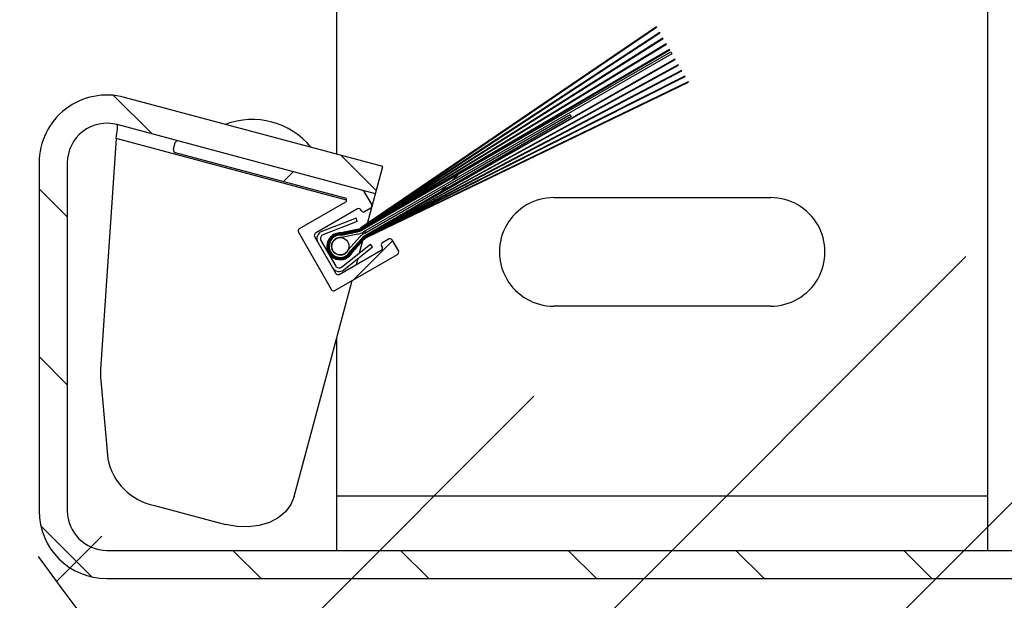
# Model space of a CAD drawing. Header units: inches. Extents: x 170 to 312, y 215 to 248.
# Tile 419 of 529: x 255.979 to 256.277, y 238.407 to 238.583. Entities that reach past the tile are written whole.
import ezdxf

# ---------------------------------------------------------------- set-up
doc = ezdxf.new("R2010")
doc.units = ezdxf.units.IN
doc.header["$LTSCALE"] = 0.25
doc.header["$MEASUREMENT"] = 0
doc.layers.add('ANNOTATIONS', color=1, linetype='Continuous')
doc.layers.add('MOTOR LH', color=7, linetype='Continuous')
doc.styles.add('ARIAL', font='arial.ttf', dxfattribs={"height": 0.09375})
doc.dimstyles.new('STANDARD$0', dxfattribs={"dimtxt": 0.09375, "dimasz": 0.09375, "dimexe": 0.03125, "dimexo": 0.046875, "dimgap": 0.09, "dimtad": 0, "dimtih": 1, "dimtoh": 1, "dimdec": 4, "dimzin": 0, "dimdsep": 46, "dimtxsty": 'ARIAL', "dimcen": 0.09, "dimadec": 0, "dimazin": 0, "dimtfac": 1, "dimtdec": 4, "dimtofl": 0, "dimtmove": 0, "dimatfit": 1, "dimfxl": 1, "dimtolj": 1, "dimtzin": 0, "dimarcsym": 0})
pattern_1 = [(45, (244.4325086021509, 235.7826082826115), (-0.02535731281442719, 0.02535731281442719), [])]

# ---------------------------------------------------------------- blocks, each defined once
blk = doc.blocks.new('*D94')
at = {"layer": 'ANNOTATIONS', "color": 0, "lineweight": -2, "transparency": 16777216}
for p, q in [((250.984471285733, 238.3869510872), (250.984501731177, 238.1244383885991)), ((255.9849279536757, 238.3875310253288), (255.9849583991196, 238.1250183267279)), ((251.0782481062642, 238.1556992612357), (252.8683898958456, 238.1559068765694)), ((255.8912047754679, 238.1562574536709), (254.1010629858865, 238.1560498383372))]:
    blk.add_line(p, q, dxfattribs=at)
at = {"layer": 'ANNOTATIONS', "color": 0, "transparency": 16777216}
for points in [[(251.0782462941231, 238.1713242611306), (251.0782499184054, 238.1400742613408), (250.9844981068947, 238.1556883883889)], [(255.8912029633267, 238.1718824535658), (255.891206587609, 238.140632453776), (255.9849547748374, 238.1562683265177)]]:
    blk.add_solid(points, dxfattribs=at)
at = {"layer": 'defpoints', "color": 0, "transparency": 16777216}
for p in [(255.9849225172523, 238.4344060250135), (250.9844658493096, 238.4338260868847), (255.9849547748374, 238.1562683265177)]:
    blk.add_point(p, dxfattribs=at)
at = {"layer": 'ANNOTATIONS', "color": 0, "transparency": 16777216, "insert": (253.4847264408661, 238.1559783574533), "char_height": 0.09375, "attachment_point": 5, "style": 'ARIAL'}
blk.add_mtext('\\A1;OPENING WIDTH', dxfattribs=at)

msp = doc.modelspace()

# ---------------------------------------------------------------- hatches: boundary and pattern name
at = {"layer": 'MOTOR LH'}
h = msp.add_hatch(dxfattribs=at)
h.set_pattern_fill('ANSI31', color=256, scale=0.2868852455, style=0)
h.set_pattern_definition(pattern_1)
edge = h.paths.add_edge_path(flags=0)
edge.add_line((256.0085348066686, 238.6142074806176), (256.0866297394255, 238.6351329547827))
edge.add_line((256.0866297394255, 238.6351329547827), (256.088838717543, 238.6268889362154))
edge.add_line((256.088838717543, 238.6268889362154), (256.0107437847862, 238.6059634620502))
edge.add_arc((256.0054348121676, 238.6257768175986), 0.02051229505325, 180, 284.99999999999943, ccw=False)
edge.add_line((255.9849225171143, 238.6257768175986), (255.9849225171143, 238.704044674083))
edge.add_arc((256.0054348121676, 238.704044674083), 0.02051229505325, 89.99999999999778, 180, ccw=False)
edge.add_line((256.0054348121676, 238.7245569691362), (256.3230167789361, 238.7245569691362))
edge.add_arc((256.3230167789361, 238.704044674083), 0.02051229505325, -7.958078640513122e-13, 89.9999999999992, ccw=False)
edge.add_line((256.3435290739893, 238.704044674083), (256.3435290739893, 238.4429432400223))
edge.add_arc((256.3230167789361, 238.4429432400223), 0.02051229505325, 270, 360, ccw=False)
edge.add_line((256.3230167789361, 238.4224309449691), (256.2897380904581, 238.4224309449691))
edge.add_line((256.2897380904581, 238.4224309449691), (256.2897380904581, 238.4309657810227))
edge.add_line((256.2897380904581, 238.4309657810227), (256.3230167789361, 238.4309657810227))
edge.add_arc((256.3230167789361, 238.4429432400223), 0.011977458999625, 270.0000000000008, 360.0000000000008)
edge.add_line((256.3349942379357, 238.4429432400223), (256.3349942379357, 238.704044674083))
edge.add_arc((256.3230167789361, 238.704044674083), 0.011977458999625, 0, 90)
edge.add_line((256.3230167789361, 238.7160221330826), (256.0054348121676, 238.7160221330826))
edge.add_arc((256.0054348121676, 238.704044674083), 0.011977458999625, 90, 180)
edge.add_line((255.993457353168, 238.704044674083), (255.993457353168, 238.6257768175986))
edge.add_arc((256.0054348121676, 238.6257768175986), 0.011977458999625, 180, 285.0000000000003)
h = msp.add_hatch(dxfattribs=at)
h.set_pattern_fill('ANSI31', color=256, scale=0.5, style=0)
h.set_pattern_definition([(45, (244.4325086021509, 235.7826082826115), (-0.04419417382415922, 0.04419417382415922), [])])
edge = h.paths.add_edge_path()
edge.add_arc((256.6225820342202, 238.8765415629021), 0.7841030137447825, 215.5586910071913, 273.3485906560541)
edge.add_line((256.4683478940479, 238.5866457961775), (256.668382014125, 238.0937772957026))
edge.add_line((256.3520639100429, 238.5394084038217), (256.4683478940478, 238.5866457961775))
h = msp.add_hatch(dxfattribs=at)
h.set_pattern_fill('ANSI31', color=256, scale=0.2868852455, style=0)
h.set_pattern_definition(pattern_1)
edge = h.paths.add_edge_path(flags=0)
edge.add_line((256.0763094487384, 238.5184344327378), (256.0810302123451, 238.5194468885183))
edge.add_arc((256.0801278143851, 238.5236544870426), 0.004303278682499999, 282.1047777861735, 300.0000000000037)
edge.add_line((256.0822794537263, 238.519927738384), (256.1715974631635, 238.5807413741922))
edge.add_line((256.1715974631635, 238.5807413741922), (256.1716588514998, 238.5806350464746))
edge.add_line((256.1716588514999, 238.5806350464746), (256.0823153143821, 238.5198656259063))
edge.add_arc((256.0801278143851, 238.5236544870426), 0.004374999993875, 282.10477778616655, 300.0000000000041, ccw=False)
edge.add_line((256.0810452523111, 238.5193767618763), (256.076314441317, 238.5183621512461))
edge.add_arc((256.0760156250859, 238.5143651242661), 0.00400818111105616, 85.72454245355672, 334.2754575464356)
edge.add_line((256.0796265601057, 238.5126253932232), (256.0828706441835, 238.5162150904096))
edge.add_arc((256.0861165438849, 238.5132817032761), 0.004374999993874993, 119.9999999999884, 137.8952222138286, ccw=False)
edge.add_line((256.083929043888, 238.5170705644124), (256.1812286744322, 238.5640596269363))
edge.add_line((256.1812286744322, 238.5640596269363), (256.1812900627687, 238.5639532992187))
edge.add_line((256.1812900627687, 238.5639532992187), (256.0839649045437, 238.5170084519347))
edge.add_arc((256.0861165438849, 238.5132817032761), 0.004303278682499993, 120.0000000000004, 137.8952222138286)
edge.add_line((256.082923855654, 238.5161670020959), (256.0796866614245, 238.5125849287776))
edge.add_arc((256.0760156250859, 238.5143651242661), 0.004079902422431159, 85.87013613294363, 334.1298638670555, ccw=False)
h = msp.add_hatch(dxfattribs=at)
h.set_pattern_fill('ANSI31', color=256, scale=0.2868852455, style=0)
h.set_pattern_definition(pattern_1)
edge = h.paths.add_edge_path(flags=0)
edge.add_line((256.0763193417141, 238.5182898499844), (256.0810602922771, 238.5193066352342))
edge.add_arc((256.0801278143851, 238.5236544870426), 0.00444672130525, 282.1047777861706, 300.0000000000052)
edge.add_line((256.0823511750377, 238.5198035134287), (256.1726062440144, 238.5789941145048))
edge.add_line((256.1726062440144, 238.5789941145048), (256.1726672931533, 238.5788883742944))
edge.add_line((256.1726672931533, 238.5788883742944), (256.0823870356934, 238.5197414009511))
edge.add_arc((256.0801278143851, 238.5236544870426), 0.004518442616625, 282.1047777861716, 300.0000000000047, ccw=False)
edge.add_line((256.0810753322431, 238.5192365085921), (256.0763241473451, 238.5182175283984))
edge.add_arc((256.0760156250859, 238.5143651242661), 0.003864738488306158, 85.42120303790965, 334.5787969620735)
edge.add_line((256.0795061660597, 238.512706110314), (256.0827642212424, 238.5163112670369))
edge.add_arc((256.0861165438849, 238.5132817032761), 0.004518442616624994, 120.0000000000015, 137.8952222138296, ccw=False)
edge.add_line((256.0838573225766, 238.5171947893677), (256.1802202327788, 238.5658062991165))
edge.add_line((256.1802202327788, 238.5658062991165), (256.1802812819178, 238.5657005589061))
edge.add_line((256.1802812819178, 238.5657005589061), (256.0838931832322, 238.51713267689))
edge.add_arc((256.0861165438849, 238.5132817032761), 0.004446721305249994, 120.000000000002, 137.8952222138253)
edge.add_line((256.0828174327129, 238.5162631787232), (256.0795663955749, 238.5126657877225))
edge.add_arc((256.0760156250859, 238.5143651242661), 0.003936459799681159, 85.57495993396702, 334.4250400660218, ccw=False)
h = msp.add_hatch(dxfattribs=at)
h.set_pattern_fill('ANSI31', color=256, scale=0.2868852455, style=0)
h.set_pattern_definition(pattern_1)
edge = h.paths.add_edge_path(flags=0)
edge.add_line((256.0763288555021, 238.5181451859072), (256.0810903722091, 238.5191663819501))
edge.add_arc((256.0801278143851, 238.5236544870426), 0.004590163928, 282.1047777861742, 300.0000000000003)
edge.add_line((256.082422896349, 238.5196792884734), (256.1736061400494, 238.5772622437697))
edge.add_line((256.1736061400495, 238.5772622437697), (256.1736669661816, 238.5771568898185))
edge.add_line((256.1736669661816, 238.5771568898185), (256.0824587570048, 238.5196171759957))
edge.add_arc((256.0801278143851, 238.5236544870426), 0.004661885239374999, 282.10477778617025, 300.00000000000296, ccw=False)
edge.add_line((256.0811054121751, 238.519096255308), (256.0763334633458, 238.518072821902))
edge.add_arc((256.0760156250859, 238.5143651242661), 0.00372129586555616, 85.10036134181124, 334.8996386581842)
edge.add_line((256.0793855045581, 238.5127865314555), (256.0826577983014, 238.5164074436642))
edge.add_arc((256.0861165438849, 238.5132817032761), 0.004661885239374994, 119.9999999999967, 137.8952222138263, ccw=False)
edge.add_line((256.0837856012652, 238.5173190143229), (256.1792205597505, 238.5675377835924))
edge.add_line((256.1792205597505, 238.5675377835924), (256.1792813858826, 238.5674324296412))
edge.add_line((256.1792813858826, 238.5674324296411), (256.0838214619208, 238.5172569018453))
edge.add_arc((256.0861165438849, 238.5132817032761), 0.004590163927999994, 119.9999999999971, 137.8952222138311)
edge.add_line((256.0827110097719, 238.5163593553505), (256.0794458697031, 238.5127463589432))
edge.add_arc((256.0760156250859, 238.5143651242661), 0.003793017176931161, 85.26307391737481, 334.73692608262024, ccw=False)
h = msp.add_hatch(dxfattribs=at)
h.set_pattern_fill('ANSI31', color=256, scale=0.2868852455, style=0)
h.set_pattern_definition(pattern_1)
edge = h.paths.add_edge_path(flags=0)
edge.add_line((256.0763379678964, 238.5180004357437), (256.081120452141, 238.5190261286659))
edge.add_arc((256.0801278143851, 238.5236544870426), 0.00473360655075, 282.1047777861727, 299.9999999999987)
edge.add_line((256.0824946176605, 238.5195550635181), (256.1746005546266, 238.5755398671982))
edge.add_line((256.1746005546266, 238.5755398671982), (256.1746604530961, 238.5754361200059))
edge.add_line((256.1746604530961, 238.5754361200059), (256.0825304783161, 238.5194929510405))
edge.add_arc((256.0801278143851, 238.5236544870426), 0.004805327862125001, 282.10477778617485, 300.00000000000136, ccw=False)
edge.add_line((256.081135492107, 238.5189560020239), (256.0763423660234, 238.5179280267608))
edge.add_arc((256.0760156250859, 238.5143651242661), 0.003577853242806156, 84.76026673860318, 335.2397332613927)
edge.add_line((256.0792645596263, 238.5128666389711), (256.0825513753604, 238.5165036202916))
edge.add_arc((256.0861165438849, 238.5132817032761), 0.004805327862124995, 119.99999999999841, 137.8952222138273, ccw=False)
edge.add_line((256.0837138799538, 238.5174432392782), (256.1782270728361, 238.5692585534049))
edge.add_line((256.1782270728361, 238.5692585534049), (256.1782869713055, 238.5691548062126))
edge.add_line((256.1782869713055, 238.5691548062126), (256.0837497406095, 238.5173811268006))
edge.add_arc((256.0861165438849, 238.5132817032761), 0.004733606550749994, 119.9999999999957, 137.895222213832)
edge.add_line((256.0826045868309, 238.5164555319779), (256.0793250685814, 238.5128266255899))
edge.add_arc((256.0760156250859, 238.5143651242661), 0.003649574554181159, 84.93283951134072, 335.06716048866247, ccw=False)
h = msp.add_hatch(dxfattribs=at)
h.set_pattern_fill('ANSI31', color=256, scale=0.2868852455, style=0)
h.set_pattern_definition(pattern_1)
edge = h.paths.add_edge_path(flags=0)
edge.add_line((256.0791433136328, 238.512946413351), (256.0824449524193, 238.5165997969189))
edge.add_arc((256.0861165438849, 238.5132817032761), 0.004948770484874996, 119.99999999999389, 137.8952222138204, ccw=False)
edge.add_line((256.0836421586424, 238.5175674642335), (256.1772371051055, 238.570973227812))
edge.add_line((256.1772371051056, 238.570973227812), (256.1772976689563, 238.5708683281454))
edge.add_line((256.1772976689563, 238.5708683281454), (256.0836780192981, 238.5175053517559))
edge.add_arc((256.0861165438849, 238.5132817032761), 0.004877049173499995, 119.9999999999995, 137.8952222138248)
edge.add_line((256.0824981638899, 238.5165517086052), (256.0792039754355, 238.5129065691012))
edge.add_arc((256.0760156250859, 238.5143651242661), 0.00350613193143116, 84.58238398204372, 335.41761601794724, ccw=False)
edge.add_line((256.076346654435, 238.5178555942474), (256.081150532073, 238.5188858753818))
edge.add_arc((256.0801278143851, 238.5236544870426), 0.0048770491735, 282.1047777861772, 300.0000000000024)
edge.add_line((256.0825663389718, 238.5194308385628), (256.1755898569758, 238.5738263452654))
edge.add_line((256.1755898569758, 238.5738263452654), (256.1756504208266, 238.5737214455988))
edge.add_line((256.1756504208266, 238.5737214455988), (256.0826021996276, 238.5193687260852))
edge.add_arc((256.0801278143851, 238.5236544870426), 0.004948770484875, 282.104777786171, 299.9999999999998, ccw=False)
edge.add_line((256.081165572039, 238.5188157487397), (256.0763508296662, 238.5177831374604))
edge.add_arc((256.0760156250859, 238.5143651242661), 0.003434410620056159, 84.39891320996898, 335.6010867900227)
h = msp.add_hatch(dxfattribs=at)
h.set_pattern_fill('ANSI31', color=256, scale=0.2868852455, style=0)
h.set_pattern_definition(pattern_1)
edge = h.paths.add_edge_path(flags=0)
edge.add_line((256.1763182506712, 238.5725647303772), (256.0829966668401, 238.5186854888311))
edge.add_arc((256.0801278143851, 238.5236544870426), 0.00573770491, 282.1047777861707, 300.0000000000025, ccw=False)
edge.add_line((256.081331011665, 238.5180443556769), (256.0763880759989, 238.5169842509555))
edge.add_arc((256.0760156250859, 238.5143651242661), 0.002645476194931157, 81.90656155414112, 338.0934384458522)
edge.add_line((256.0784700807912, 238.5133781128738), (256.0818596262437, 238.5171287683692))
edge.add_arc((256.0861165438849, 238.5132817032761), 0.005737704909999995, 119.9999999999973, 137.8952222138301, ccw=False)
edge.add_line((256.0832476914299, 238.5182507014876), (256.1455130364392, 238.5541996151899))
edge.add_line((256.1455130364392, 238.5541996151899), (256.1458716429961, 238.5535784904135))
edge.add_line((256.1458716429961, 238.5535784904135), (256.0836062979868, 238.5176295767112))
edge.add_arc((256.0861165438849, 238.5132817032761), 0.005020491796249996, 119.999999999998, 137.8952222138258)
edge.add_line((256.0823917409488, 238.5166478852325), (256.0790825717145, 238.5129861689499))
edge.add_arc((256.0760156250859, 238.5143651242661), 0.003362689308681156, 84.20955557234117, 335.7904444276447, ccw=False)
edge.add_line((256.0763548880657, 238.5177106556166), (256.081180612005, 238.5187456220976))
edge.add_arc((256.0801278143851, 238.5236544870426), 0.00502049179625, 282.1047777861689, 300.0000000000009)
edge.add_line((256.0826380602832, 238.5193066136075), (256.1759596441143, 238.5731858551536))
edge.add_line((256.1759596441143, 238.5731858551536), (256.1763182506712, 238.5725647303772))
h = msp.add_hatch(dxfattribs=at)
h.set_pattern_fill('ANSI31', color=256, scale=0.2868852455, angle=90.0000000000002, style=0)
h.set_pattern_definition([(135.0000000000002, (244.4325086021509, 235.7826082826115), (-0.0253573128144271, -0.02535731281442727), [])])
edge = h.paths.add_edge_path(flags=0)
edge.add_line((256.0866297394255, 238.5302156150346), (256.0085348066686, 238.5511410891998))
edge.add_arc((256.0054348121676, 238.5395717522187), 0.011977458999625, 74.99999999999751, 180)
edge.add_line((255.993457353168, 238.5395717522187), (255.993457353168, 238.4344084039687))
edge.add_arc((256.0054348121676, 238.4344084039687), 0.011977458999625, 180, 270.0000000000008)
edge.add_line((256.0054348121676, 238.4224309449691), (256.3315516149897, 238.4224309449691))
edge.add_arc((256.3315516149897, 238.4344084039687), 0.011977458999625, 270.0000000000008, 360.0000000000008)
edge.add_line((256.3435290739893, 238.4344084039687), (256.3435290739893, 238.5394084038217))
edge.add_line((256.3435290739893, 238.5394084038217), (256.3520639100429, 238.5394084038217))
edge.add_line((256.3520639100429, 238.5394084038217), (256.3520639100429, 238.4344084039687))
edge.add_arc((256.3315516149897, 238.4344084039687), 0.02051229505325, 270, 360, ccw=False)
edge.add_line((256.3315516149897, 238.4138961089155), (256.0054348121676, 238.4138961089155))
edge.add_arc((256.0054348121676, 238.4344084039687), 0.02051229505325, 180, 270, ccw=False)
edge.add_line((255.9849225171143, 238.4344084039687), (255.9849225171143, 238.5395717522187))
edge.add_arc((256.0054348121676, 238.5395717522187), 0.02051229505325, 74.99999999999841, 180, ccw=False)
edge.add_line((256.0107437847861, 238.5593851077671), (256.088838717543, 238.5384596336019))
edge.add_line((256.088838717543, 238.5384596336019), (256.0866297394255, 238.5302156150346))
h = msp.add_hatch(dxfattribs=at)
h.set_pattern_fill('ANSI38', color=256, scale=0.2868852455, angle=90.0000000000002, style=0)
h.set_pattern_definition([(135.0000000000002, (244.4325086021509, 235.7826082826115), (-0.0253573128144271, -0.02535731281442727), []), (225.0000000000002, (244.4325086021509, 235.7826082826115), (-0.02535731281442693, -0.07607193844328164), [0.08965163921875, -0.05379098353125])])
edge = h.paths.add_edge_path(flags=0)
edge.add_arc((256.0825528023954, 238.5305655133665), 0.00071721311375, 30.000000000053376, 75.00000000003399, ccw=False)
edge.add_line((256.0831739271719, 238.5309241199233), (256.0855154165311, 238.5268685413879))
edge.add_arc((256.0848942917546, 238.526509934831), 0.00071721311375, -59.999999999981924, 29.999999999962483, ccw=False)
edge.add_line((256.0852528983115, 238.5258888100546), (256.0833895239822, 238.524812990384))
edge.add_arc((256.0830309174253, 238.5254341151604), 0.00071721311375, 210.000000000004, 300.00000000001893, ccw=False)
edge.add_line((256.0824097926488, 238.5250755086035), (256.0822304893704, 238.5253860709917))
edge.add_arc((256.081609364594, 238.5250274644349), 0.00071721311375, 29.99999999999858, 119.9999999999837)
edge.add_line((256.0812507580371, 238.5256485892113), (256.0685177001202, 238.5182971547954))
edge.add_arc((256.0688763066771, 238.5176760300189), 0.00071721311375, 119.9999999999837, 209.9999999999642)
edge.add_line((256.0682551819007, 238.5173174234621), (256.0747100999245, 238.5061371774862))
edge.add_arc((256.0753312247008, 238.5064957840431), 0.00071721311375, 210.0000000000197, 299.9999999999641)
edge.add_line((256.0756898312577, 238.5058746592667), (256.0884228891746, 238.5132260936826))
edge.add_arc((256.0880642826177, 238.513847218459), 0.00071721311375, 299.9999999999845, 389.9999999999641)
edge.add_line((256.0886854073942, 238.5142058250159), (256.0885061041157, 238.5145163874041))
edge.add_arc((256.0891272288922, 238.514874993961), 0.00071721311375, 119.99999999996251, 210.0000000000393, ccw=False)
edge.add_line((256.0887686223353, 238.5154961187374), (256.0906319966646, 238.5165719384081))
edge.add_arc((256.0909906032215, 238.5159508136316), 0.00071721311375, 29.99999999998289, 119.99999999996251, ccw=False)
edge.add_line((256.0916117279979, 238.5163094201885), (256.0935840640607, 238.5128932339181))
edge.add_arc((256.0929629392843, 238.5125346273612), 0.00071721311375, -59.999999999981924, 29.999999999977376, ccw=False)
edge.add_line((256.0933215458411, 238.5119135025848), (256.0743772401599, 238.5009760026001))
edge.add_arc((256.074018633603, 238.5015971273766), 0.00071721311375, 210.0000000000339, 299.9999999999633, ccw=False)
edge.add_line((256.0733975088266, 238.5012385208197), (256.0633565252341, 238.5186300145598))
edge.add_arc((256.0639776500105, 238.5189886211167), 0.00071721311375, 120.00000000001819, 209.9999999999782, ccw=False)
edge.add_line((256.0636190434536, 238.5196097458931), (256.0775684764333, 238.527663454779))
edge.add_arc((256.0772098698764, 238.5282845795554), 0.00071721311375, 299.9999999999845, 435.0000000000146)
edge.add_line((256.0773954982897, 238.528977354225), (256.0260635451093, 238.5427317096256))
edge.add_arc((256.0262491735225, 238.5434244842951), 0.00071721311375, 164.9999999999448, 255.0000000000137, ccw=False)
edge.add_line((256.0255563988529, 238.5436101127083), (256.0261132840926, 238.5456884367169))
edge.add_arc((256.0268060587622, 238.5455028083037), 0.00071721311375, 74.99999999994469, 165.0000000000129, ccw=False)
edge.add_line((256.0269916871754, 238.5461955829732), (256.0827384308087, 238.531258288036))

# ---------------------------------------------------------------- linework, layer by layer
for p, q in [((256.2718077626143, 238.4224309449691), (256.2718077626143, 238.6980918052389)), ((256.0749327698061, 238.5421857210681), (256.0749327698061, 238.6231628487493)), ((256.1715974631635, 238.5807413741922), (256.0822794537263, 238.519927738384)), ((256.082315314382, 238.5198656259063), (256.1716588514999, 238.5806350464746)), ((256.1715974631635, 238.5807413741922), (256.1716588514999, 238.5806350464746)), ((256.1726062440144, 238.5789941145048), (256.0823511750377, 238.5198035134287)), ((256.0823870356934, 238.519741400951), (256.1726672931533, 238.5788883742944)), ((256.1736061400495, 238.5772622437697), (256.082422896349, 238.5196792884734)), ((256.0824587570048, 238.5196171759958), (256.1736669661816, 238.5771568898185)), ((256.1726062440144, 238.5789941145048), (256.1726672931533, 238.5788883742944)), ((256.1736061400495, 238.5772622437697), (256.1736669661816, 238.5771568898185)), ((256.1746005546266, 238.5755398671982), (256.0824946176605, 238.5195550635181)), ((256.0825304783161, 238.5194929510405), (256.1746604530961, 238.5754361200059)), ((256.1746005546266, 238.5755398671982), (256.1746604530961, 238.5754361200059)), ((256.1755898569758, 238.5738263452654), (256.0825663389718, 238.5194308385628)), ((256.0826021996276, 238.5193687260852), (256.1756504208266, 238.5737214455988)), ((256.0826380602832, 238.5193066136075), (256.1759596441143, 238.5731858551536)), ((256.1763182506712, 238.5725647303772), (256.0829966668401, 238.5186854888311)), ((256.1755898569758, 238.5738263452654), (256.1756504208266, 238.5737214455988)), ((256.1759596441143, 238.5731858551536), (256.1763182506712, 238.5725647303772)), ((256.1772371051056, 238.570973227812), (256.0836421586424, 238.5175674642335)), ((256.0836780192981, 238.5175053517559), (256.1772976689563, 238.5708683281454)), ((256.1782270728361, 238.5692585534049), (256.0837138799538, 238.5174432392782)), ((256.0837497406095, 238.5173811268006), (256.1782869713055, 238.5691548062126)), ((256.1772371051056, 238.570973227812), (256.1772976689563, 238.5708683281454)), ((256.1782270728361, 238.5692585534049), (256.1782869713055, 238.5691548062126)), ((256.1792205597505, 238.5675377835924), (256.0837856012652, 238.5173190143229)), ((256.0838214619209, 238.5172569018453), (256.1792813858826, 238.5674324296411)), ((256.1802202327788, 238.5658062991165), (256.0838573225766, 238.5171947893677)), ((256.0838931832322, 238.51713267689), (256.1802812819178, 238.5657005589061)), ((256.1792205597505, 238.5675377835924), (256.1792813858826, 238.5674324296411)), ((256.1802202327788, 238.5658062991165), (256.1802812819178, 238.5657005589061)), ((256.1812286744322, 238.5640596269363), (256.083929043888, 238.5170705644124)), ((256.0839649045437, 238.5170084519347), (256.1812900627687, 238.5639532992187)), ((256.1812286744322, 238.5640596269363), (256.1812900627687, 238.5639532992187)), ((256.088838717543, 238.5384596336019), (256.0107437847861, 238.5593851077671)), ((256.0832476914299, 238.5182507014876), (256.1455130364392, 238.5541996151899)), ((256.1458716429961, 238.5535784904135), (256.0836062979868, 238.5176295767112)), ((256.1455130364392, 238.5541996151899), (256.1458716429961, 238.5535784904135)), ((256.0866297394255, 238.5302156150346), (256.0085348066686, 238.5511410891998)), ((256.0082525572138, 238.546951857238), (256.0035476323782, 238.4771199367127)), ((256.077927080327, 238.5282826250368), (256.0082525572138, 238.546951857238)), ((256.0255563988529, 238.5436101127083), (256.0261132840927, 238.5456884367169)), ((256.0260635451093, 238.5427317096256), (256.0773954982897, 238.528977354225)), ((255.9849225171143, 238.5395717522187), (255.9849225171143, 238.4344084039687)), ((255.993457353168, 238.5395717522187), (255.993457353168, 238.4344084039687)), ((256.0842287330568, 238.5212549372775), (256.088838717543, 238.5384596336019)), ((256.0831739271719, 238.5309241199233), (256.0855154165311, 238.5268685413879)), ((256.0775684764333, 238.527663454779), (256.0636190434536, 238.5196097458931)), ((256.1405577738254, 238.5290715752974), (256.2061827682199, 238.5290715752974)), ((256.0812507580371, 238.5256485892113), (256.0685177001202, 238.5182971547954)), ((256.0824097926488, 238.5250755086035), (256.0822304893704, 238.5253860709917)), ((256.0852528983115, 238.5258888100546), (256.0833895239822, 238.524812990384)), ((256.0855635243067, 238.5262364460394), (256.0855579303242, 238.5262379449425)), ((256.0807737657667, 238.5228886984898), (256.0703858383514, 238.5188284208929)), ((256.0811654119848, 238.5218866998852), (256.0707774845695, 238.5178264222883)), ((256.0811654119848, 238.5218866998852), (256.0807737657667, 238.5228886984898)), ((256.0840220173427, 238.5204834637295), (256.0840606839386, 238.5206277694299)), ((256.0840883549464, 238.520731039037), (256.0841289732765, 238.5208826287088)), ((256.0841571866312, 238.5209879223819), (256.0841999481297, 238.521147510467)), ((256.0633565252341, 238.5186300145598), (256.0733975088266, 238.5012385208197)), ((256.0810302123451, 238.5194468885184), (256.0763094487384, 238.5184344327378)), ((256.076314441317, 238.5183621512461), (256.0810452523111, 238.5193767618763)), ((256.0810602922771, 238.5193066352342), (256.0763193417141, 238.5182898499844)), ((256.0763241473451, 238.5182175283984), (256.0810753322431, 238.5192365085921)), ((256.0810903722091, 238.5191663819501), (256.0763288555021, 238.5181451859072)), ((256.0763334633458, 238.518072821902), (256.0811054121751, 238.519096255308)), ((256.0811204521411, 238.5190261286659), (256.0763379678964, 238.5180004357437)), ((256.0763423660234, 238.5179280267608), (256.081135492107, 238.5189560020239)), ((256.081150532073, 238.5188858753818), (256.076346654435, 238.5178555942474)), ((256.0763508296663, 238.5177831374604), (256.081165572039, 238.5188157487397)), ((256.0763548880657, 238.5177106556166), (256.081180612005, 238.5187456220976)), ((256.081331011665, 238.5180443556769), (256.076388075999, 238.5169842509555)), ((256.0834559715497, 238.5183709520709), (256.0836397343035, 238.5190567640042)), ((256.083902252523, 238.5200364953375), (256.0839313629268, 238.5201451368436)), ((256.0839580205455, 238.5202446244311), (256.0839948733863, 238.5203821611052)), ((256.0682551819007, 238.5173174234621), (256.0747100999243, 238.5061371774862)), ((256.0701827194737, 238.5161304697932), (256.0746459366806, 238.5083999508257)), ((256.0764120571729, 238.5080670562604), (256.0851223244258, 238.5150331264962)), ((256.0784700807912, 238.5133781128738), (256.0818596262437, 238.5171287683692)), ((256.0823917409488, 238.5166478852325), (256.0790825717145, 238.5129861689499)), ((256.0824449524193, 238.5165997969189), (256.0791433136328, 238.512946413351)), ((256.0792039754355, 238.5129065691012), (256.0824981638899, 238.5165517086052)), ((256.0825513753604, 238.5165036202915), (256.0792645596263, 238.5128666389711)), ((256.0793250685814, 238.5128266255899), (256.0826045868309, 238.5164555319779)), ((256.0826577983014, 238.5164074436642), (256.0793855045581, 238.5127865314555)), ((256.0794458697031, 238.5127463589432), (256.0827110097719, 238.5163593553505)), ((256.0827642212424, 238.5163112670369), (256.0795061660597, 238.512706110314)), ((256.0795663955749, 238.5126657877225), (256.0828174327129, 238.5162631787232)), ((256.0828706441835, 238.5162150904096), (256.0796265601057, 238.5126253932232)), ((256.0796866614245, 238.5125849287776), (256.082923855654, 238.5161670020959)), ((256.0818631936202, 238.5124266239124), (256.0828407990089, 238.5160750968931)), ((256.0828815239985, 238.5162270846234), (256.0829208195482, 238.5163737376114)), ((256.0829581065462, 238.5165128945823), (256.0829937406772, 238.5166458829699)), ((256.0830279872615, 238.5167736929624), (256.0830610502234, 238.5168970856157)), ((256.0830930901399, 238.5170166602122), (256.0831242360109, 238.5171328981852)), ((256.0831545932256, 238.5172461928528), (256.0831842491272, 238.5173568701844)), ((256.0857942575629, 238.5141929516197), (256.0851223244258, 238.5150331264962)), ((256.0886854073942, 238.5142058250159), (256.0885061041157, 238.5145163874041)), ((256.0887686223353, 238.5154961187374), (256.0906319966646, 238.516571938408)), ((256.0916117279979, 238.5163094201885), (256.0935840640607, 238.5128932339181)), ((256.0743772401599, 238.5009760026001), (256.0933215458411, 238.5119135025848)), ((256.0756898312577, 238.5058746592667), (256.0884228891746, 238.5132260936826)), ((256.0770839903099, 238.5072268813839), (256.0857942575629, 238.5141929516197)), ((256.0809161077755, 238.5088920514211), (256.0813934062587, 238.5106733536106)), ((256.0621130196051, 238.4387179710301), (256.0796035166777, 238.5039933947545)), ((256.2061827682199, 238.4962590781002), (256.1405577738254, 238.4962590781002)), ((256.0749327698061, 238.4224309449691), (256.0749327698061, 238.4865619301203)), ((256.0035871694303, 238.4737625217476), (256.0057086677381, 238.450097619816)), ((256.2718077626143, 238.4388372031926), (256.0749327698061, 238.4388372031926)), ((256.0198326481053, 238.4360374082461), (256.0412912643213, 238.4302875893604)), ((256.0054348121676, 238.4224309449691), (256.3315516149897, 238.4224309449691)), ((256.0054348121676, 238.4138961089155), (256.3315516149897, 238.4138961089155))]:
    msp.add_line(p, q, dxfattribs=at)
at = {"layer": 'MOTOR LH', "flags": 128}
msp.add_lwpolyline([(256.0621130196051, 238.4387179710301), (256.0610969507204, 238.4362570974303), (256.0594543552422, 238.4340691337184), (256.0572483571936, 238.4322381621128), (256.0545637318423, 238.4308345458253), (256.0515036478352, 238.429912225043), (256.0481857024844, 238.429506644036), (256.0447374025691, 238.4296333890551), (256.0412912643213, 238.4302875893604)], dxfattribs=at)
at = {"layer": 'MOTOR LH'}
msp.add_circle((256.0760156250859, 238.5143651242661), 0.002611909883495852, dxfattribs=at)
for centre, radius, start, end in [((256.0054348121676, 238.5395717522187), 0.0205122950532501, 75.00000000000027, 180), ((256.0054348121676, 238.5395717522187), 0.01197745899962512, 74.99999999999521, 180), ((256.0493185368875, 238.5295232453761), 0.02316374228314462, 39.5106567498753, 110.4893531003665), ((256.0268060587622, 238.5455028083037), 0.0007172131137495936, 74.99999999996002, 164.9999999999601), ((256.0262491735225, 238.5434244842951), 0.0007172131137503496, 164.9999999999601, 254.9999999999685), ((256.0825528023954, 238.5305655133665), 0.0007172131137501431, 30.00000000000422, 75.00000000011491), ((256.0772098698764, 238.5282845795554), 0.0007172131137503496, 299.9999999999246, 74.99999999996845), ((256.0848942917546, 238.526509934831), 0.0007172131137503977, 299.9999999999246, 29.99999999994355), ((256.140557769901, 238.5126653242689), 0.01640624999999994, 90, 270.0000000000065), ((256.206182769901, 238.5126653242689), 0.01640625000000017, 270, 90.00000000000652), ((256.081609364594, 238.5250274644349), 0.0007172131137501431, 30.00000000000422, 119.9999999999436), ((256.0830309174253, 238.5254341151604), 0.0007172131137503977, 210.0000000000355, 300.000000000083), ((256.0639776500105, 238.5189886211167), 0.0007172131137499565, 119.9999999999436, 209.9999999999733), ((256.0688763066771, 238.5176760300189), 0.0007172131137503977, 119.9999999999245, 210.0000000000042), ((256.0712088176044, 238.5167228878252), 0.002260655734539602, 111.3487905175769, 210.0000000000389), ((256.0712088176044, 238.5167228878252), 0.00118483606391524, 111.3487905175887, 210.0000000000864), ((256.0760156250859, 238.5143651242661), 0.004079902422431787, 85.8701361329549, 334.129863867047), ((256.0760156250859, 238.5143651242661), 0.004008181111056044, 85.72454245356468, 334.2754575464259), ((256.0760156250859, 238.5143651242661), 0.003936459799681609, 85.57495993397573, 334.4250400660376), ((256.0760156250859, 238.5143651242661), 0.003864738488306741, 85.42120303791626, 334.5787969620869), ((256.0760156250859, 238.5143651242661), 0.003793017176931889, 85.2630739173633, 334.7369260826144), ((256.0760156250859, 238.5143651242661), 0.003721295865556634, 85.1003613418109, 334.8996386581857), ((256.0760156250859, 238.5143651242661), 0.003649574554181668, 84.93283951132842, 335.0671604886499), ((256.0760156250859, 238.5143651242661), 0.003577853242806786, 84.76026673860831, 335.2397332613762), ((256.0760156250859, 238.5143651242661), 0.003506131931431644, 84.58238398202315, 335.4176160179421), ((256.0760156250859, 238.5143651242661), 0.003434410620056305, 84.39891320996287, 335.6010867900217), ((256.0760156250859, 238.5143651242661), 0.00336268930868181, 84.20955557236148, 335.7904444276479), ((256.0801278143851, 238.5236544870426), 0.004303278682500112, 282.1047777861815, 299.999999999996), ((256.0801278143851, 238.5236544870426), 0.004374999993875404, 282.1047777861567, 299.9999999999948), ((256.0801278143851, 238.5236544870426), 0.004446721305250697, 282.1047777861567, 299.9999999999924), ((256.0801278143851, 238.5236544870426), 0.004518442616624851, 282.1047777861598, 300.0000000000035), ((256.0801278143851, 238.5236544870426), 0.004590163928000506, 282.1047777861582, 299.9999999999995), ((256.0801278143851, 238.5236544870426), 0.004661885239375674, 282.1047777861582, 299.9999999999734), ((256.0801278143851, 238.5236544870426), 0.004733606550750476, 282.1047777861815, 300.0000000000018), ((256.0801278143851, 238.5236544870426), 0.004805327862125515, 282.1047777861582, 299.9999999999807), ((256.0801278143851, 238.5236544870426), 0.004877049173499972, 282.1047777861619, 300.0000000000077), ((256.0801278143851, 238.5236544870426), 0.004948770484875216, 282.1047777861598, 300.0000000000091), ((256.0801278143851, 238.5236544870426), 0.005020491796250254, 282.1047777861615, 299.9999999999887), ((256.0801278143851, 238.5236544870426), 0.005737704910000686, 282.1047777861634, 299.9999999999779), ((256.0861165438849, 238.5132817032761), 0.00573770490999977, 120.0000000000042, 137.8952222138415), ((256.0861165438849, 238.5132817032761), 0.005020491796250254, 119.9999999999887, 137.8952222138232), ((256.0861165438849, 238.5132817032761), 0.004948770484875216, 119.9999999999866, 137.8952222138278), ((256.0861165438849, 238.5132817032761), 0.004877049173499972, 119.9999999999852, 137.8952222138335), ((256.0760156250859, 238.5143651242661), 0.002645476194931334, 81.90656155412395, 338.0934384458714), ((256.0861165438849, 238.5132817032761), 0.004805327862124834, 119.9999999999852, 137.89522221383), ((256.0861165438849, 238.5132817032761), 0.00473360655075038, 120.0000000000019, 137.8952222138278), ((256.0861165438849, 238.5132817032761), 0.004661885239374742, 120.0000000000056, 137.8952222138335), ((256.0861165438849, 238.5132817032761), 0.00459016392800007, 120.0000000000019, 137.8952222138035), ((256.0861165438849, 238.5132817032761), 0.004518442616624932, 120.0000000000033, 137.8952222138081), ((256.0861165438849, 238.5132817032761), 0.004446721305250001, 119.9999999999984, 137.8952222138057), ((256.0861165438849, 238.5132817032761), 0.004374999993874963, 119.9999999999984, 137.8952222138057), ((256.0861165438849, 238.5132817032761), 0.004303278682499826, 119.999999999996, 137.8952222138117), ((256.0891272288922, 238.514874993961), 0.0007172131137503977, 119.9999999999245, 210.0000000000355), ((256.0909906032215, 238.5159508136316), 0.0007172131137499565, 29.99999999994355, 119.9999999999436), ((256.0880642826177, 238.513847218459), 0.0007172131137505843, 299.9999999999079, 29.99999999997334), ((256.0929629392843, 238.5125346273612), 0.0007172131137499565, 300.0000000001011, 29.99999999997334), ((256.0756720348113, 238.5089923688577), 0.002260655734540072, 209.999999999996, 308.6512094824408), ((256.0756720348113, 238.5089923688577), 0.001184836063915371, 209.9999999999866, 308.6512094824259), ((256.0753312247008, 238.5064957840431), 0.0007172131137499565, 209.9999999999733, 299.9999999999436), ((256.074018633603, 238.5015971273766), 0.0007172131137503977, 210.0000000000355, 300.000000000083), ((256.0249423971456, 238.4756929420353), 0.02144230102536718, 176.1841200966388, 185.165252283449), ((256.023228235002, 238.4535725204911), 0.01786085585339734, 191.218669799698, 259.0406015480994), ((256.0054348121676, 238.4344084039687), 0.0205122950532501, 180, 270), ((256.0054348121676, 238.4344084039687), 0.01197745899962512, 180, 270), ((256.6225820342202, 238.8765415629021), 0.7841030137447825, 215.5586910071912, 273.3485906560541)]:
    msp.add_arc(centre, radius, start, end, dxfattribs=at)
msp.add_open_spline([(256.0082525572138, 238.546951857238), (256.0084005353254, 238.5479572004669), (256.0086837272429, 238.549881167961), (256.0086970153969, 238.550977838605), (256.0085724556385, 238.5511031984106), (256.0085348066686, 238.5511410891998)], degree=3, knots=[0, 0, 0, 0, 0.4329816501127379, 0.828615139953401, 1, 1, 1, 1], dxfattribs=at)

# ---------------------------------------------------------------- dimensions: what is measured, and where the dimension line sits
at = {"layer": 'ANNOTATIONS'}
dim = msp.add_aligned_dim(p1=(250.9844658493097, 238.4338260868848), p2=(255.9849225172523, 238.4344060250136), distance=-0.2781377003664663, text='OPENING WIDTH', dimstyle='STANDARD$0', dxfattribs=at)
dim.commit()
dim.dimension.update_dxf_attribs({"geometry": '*D94', "text_midpoint": (253.4847264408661, 238.1559783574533)})

doc.saveas('drawing.dxf')
